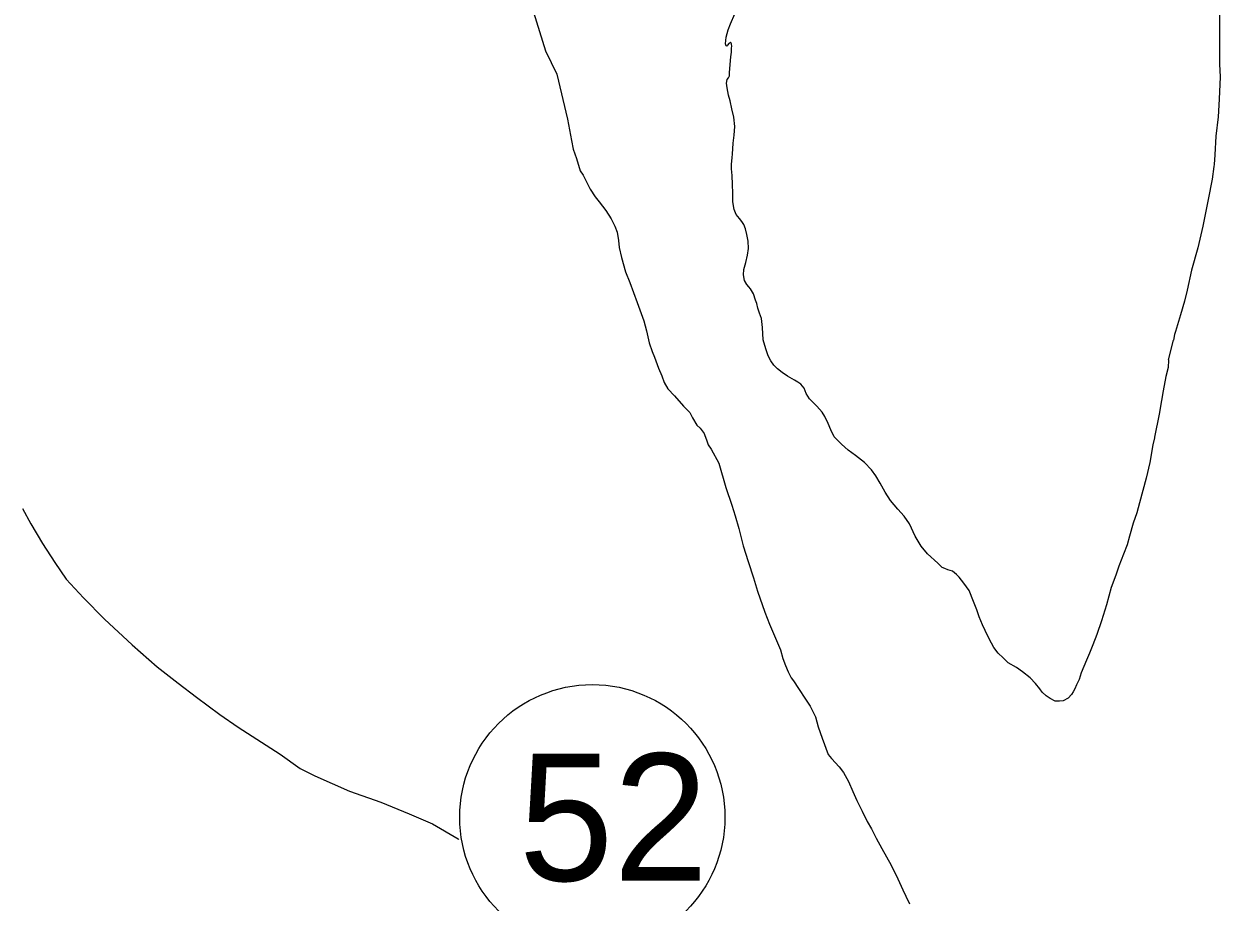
# Model space of a CAD drawing. Extents: x -939622 to -934222, y 1383701 to 1385301.
# Drawn here: x -935490.02 to -935472.16, y 1384414.51 to 1384427.63 of the extents above; entities that cross this region are included whole.
import ezdxf

# ---------------------------------------------------------------- set-up
doc = ezdxf.new("R2010")
doc.units = 0
for name, color, linetype in [('27', 7, 'Continuous'), ('3', 7, 'Continuous'), ('9', 7, 'Continuous')]:
    doc.layers.add(name, color=color, linetype=linetype)

msp = doc.modelspace()

# ---------------------------------------------------------------- linework, layer by layer
at = {"layer": '27'}
msp.add_circle((-935481.534, 1384415.776), 1.98, dxfattribs=at)
at = {"layer": '3'}
for points in [[(-935490.04, 1384420.386), (-935489.917, 1384420.159), (-935489.744, 1384419.864), (-935489.558, 1384419.579)], [(-935489.558, 1384419.579), (-935489.39, 1384419.33), (-935489.13, 1384419.051), (-935488.817, 1384418.735), (-935488.406, 1384418.35), (-935488.03, 1384418.021), (-935487.717, 1384417.78), (-935487.442, 1384417.571), (-935487.095, 1384417.308), (-935486.821, 1384417.12), (-935486.193, 1384416.716), (-935485.896, 1384416.505), (-935485.676, 1384416.396), (-935485.16, 1384416.166), (-935484.691, 1384415.998), (-935484.267, 1384415.825), (-935483.922, 1384415.676), (-935483.538, 1384415.453), (-935483.525, 1384415.444)]]:
    msp.add_lwpolyline(points, dxfattribs=at)
at = {"layer": '9'}
for points in [[(-935472.167, 1384427.832), (-935472.167, 1384427.382), (-935472.171, 1384427.024), (-935472.161, 1384426.834), (-935472.174, 1384426.502), (-935472.188, 1384426.236), (-935472.225, 1384425.951), (-935472.237, 1384425.668), (-935472.247, 1384425.526), (-935472.252, 1384425.498), (-935472.28, 1384425.307), (-935472.34, 1384425.004), (-935472.417, 1384424.603), (-935472.495, 1384424.28), (-935472.586, 1384423.948), (-935472.65, 1384423.647), (-935472.691, 1384423.486), (-935472.752, 1384423.278), (-935472.826, 1384423.031), (-935472.839, 1384422.985), (-935472.857, 1384422.9)], [(-935482.412, 1384427.801), (-935482.234, 1384427.223), (-935482.064, 1384426.877), (-935481.902, 1384426.202), (-935481.844, 1384425.882), (-935481.818, 1384425.753), (-935481.771, 1384425.614), (-935481.716, 1384425.429), (-935481.671, 1384425.367), (-935481.609, 1384425.246), (-935481.567, 1384425.158), (-935481.493, 1384425.043), (-935481.43, 1384424.967), (-935481.332, 1384424.838), (-935481.252, 1384424.715), (-935481.197, 1384424.603), (-935481.163, 1384424.516), (-935481.143, 1384424.391), (-935481.133, 1384424.286), (-935481.1, 1384424.136), (-935481.038, 1384423.922), (-935480.974, 1384423.761), (-935480.864, 1384423.464), (-935480.766, 1384423.188), (-935480.724, 1384423.039), (-935480.687, 1384422.862), (-935480.64, 1384422.732), (-935480.603, 1384422.649), (-935480.543, 1384422.485), (-935480.496, 1384422.37), (-935480.462, 1384422.268), (-935480.405, 1384422.177), (-935480.304, 1384422.07), (-935480.172, 1384421.915), (-935480.079, 1384421.819), (-935480.036, 1384421.743), (-935479.975, 1384421.634), (-935479.922, 1384421.585), (-935479.865, 1384421.508), (-935479.859, 1384421.494), (-935479.822, 1384421.399), (-935479.804, 1384421.339), (-935479.76, 1384421.271)], [(-935478.943, 1384422.772), (-935478.981, 1384422.909), (-935478.992, 1384423.092), (-935479.009, 1384423.224), (-935479.036, 1384423.307), (-935479.06, 1384423.379), (-935479.078, 1384423.447), (-935479.095, 1384423.501), (-935479.129, 1384423.593), (-935479.173, 1384423.667), (-935479.199, 1384423.699), (-935479.227, 1384423.734), (-935479.259, 1384423.793), (-935479.275, 1384423.877), (-935479.269, 1384423.958), (-935479.24, 1384424.062), (-935479.214, 1384424.171), (-935479.203, 1384424.271), (-935479.205, 1384424.38), (-935479.224, 1384424.478), (-935479.245, 1384424.565), (-935479.271, 1384424.627), (-935479.3, 1384424.674), (-935479.338, 1384424.721), (-935479.385, 1384424.777), (-935479.415, 1384424.854), (-935479.435, 1384424.97), (-935479.437, 1384425.1), (-935479.439, 1384425.227), (-935479.447, 1384425.359), (-935479.457, 1384425.461), (-935479.457, 1384425.527), (-935479.446, 1384425.63), (-935479.439, 1384425.679), (-935479.431, 1384425.845), (-935479.417, 1384425.963), (-935479.407, 1384426.093), (-935479.422, 1384426.234), (-935479.448, 1384426.359), (-935479.474, 1384426.476), (-935479.498, 1384426.562), (-935479.52, 1384426.673), (-935479.529, 1384426.739), (-935479.522, 1384426.794), (-935479.502, 1384426.821), (-935479.485, 1384426.849), (-935479.484, 1384426.898), (-935479.464, 1384427.133), (-935479.457, 1384427.206), (-935479.453, 1384427.257), (-935479.452, 1384427.297), (-935479.453, 1384427.318), (-935479.456, 1384427.33), (-935479.466, 1384427.347), (-935479.472, 1384427.35), (-935479.481, 1384427.344), (-935479.487, 1384427.337), (-935479.495, 1384427.331), (-935479.513, 1384427.309), (-935479.521, 1384427.297), (-935479.527, 1384427.294), (-935479.533, 1384427.296), (-935479.543, 1384427.326), (-935479.535, 1384427.429), (-935479.504, 1384427.539), (-935479.468, 1384427.625), (-935479.408, 1384427.778)], [(-935472.93, 1384422.608), (-935472.857, 1384422.9)], [(-935472.93, 1384422.608), (-935472.929, 1384422.605), (-935472.937, 1384422.493), (-935472.968, 1384422.36), (-935473.01, 1384422.147), (-935473.035, 1384422.001), (-935473.071, 1384421.795), (-935473.139, 1384421.452), (-935473.141, 1384421.442), (-935473.167, 1384421.336), (-935473.208, 1384421.075), (-935473.265, 1384420.838), (-935473.314, 1384420.655), (-935473.364, 1384420.472), (-935473.403, 1384420.32), (-935473.457, 1384420.167), (-935473.512, 1384419.975), (-935473.549, 1384419.844), (-935473.604, 1384419.703), (-935473.672, 1384419.526), (-935473.717, 1384419.391), (-935473.788, 1384419.208), (-935473.856, 1384418.946), (-935473.93, 1384418.708), (-935474, 1384418.503), (-935474.06, 1384418.353), (-935474.109, 1384418.227), (-935474.156, 1384418.12), (-935474.236, 1384417.933), (-935474.265, 1384417.835), (-935474.304, 1384417.753), (-935474.331, 1384417.694), (-935474.354, 1384417.651), (-935474.379, 1384417.611), (-935474.428, 1384417.555), (-935474.501, 1384417.516), (-935474.558, 1384417.51), (-935474.624, 1384417.511), (-935474.698, 1384417.55), (-935474.756, 1384417.587), (-935474.816, 1384417.645), (-935474.853, 1384417.695), (-935474.917, 1384417.771), (-935474.995, 1384417.858), (-935475.11, 1384417.947), (-935475.199, 1384418.01), (-935475.325, 1384418.083), (-935475.4, 1384418.155), (-935475.475, 1384418.228), (-935475.541, 1384418.309), (-935475.609, 1384418.442), (-935475.668, 1384418.564), (-935475.707, 1384418.65), (-935475.757, 1384418.771), (-935475.794, 1384418.872), (-935475.841, 1384419), (-935475.908, 1384419.163), (-935475.984, 1384419.272), (-935476.057, 1384419.359), (-935476.097, 1384419.403), (-935476.156, 1384419.449), (-935476.223, 1384419.473), (-935476.272, 1384419.489), (-935476.308, 1384419.506), (-935476.34, 1384419.538), (-935476.377, 1384419.573), (-935476.53, 1384419.711), (-935476.624, 1384419.825), (-935476.714, 1384419.975), (-935476.799, 1384420.159), (-935476.876, 1384420.273), (-935476.973, 1384420.375), (-935477.08, 1384420.509), (-935477.163, 1384420.63), (-935477.237, 1384420.768), (-935477.302, 1384420.874), (-935477.365, 1384420.965), (-935477.472, 1384421.072), (-935477.602, 1384421.179), (-935477.713, 1384421.259), (-935477.815, 1384421.348), (-935477.922, 1384421.456), (-935477.974, 1384421.562), (-935478.014, 1384421.657), (-935478.063, 1384421.76), (-935478.102, 1384421.828), (-935478.183, 1384421.915), (-935478.224, 1384421.962), (-935478.292, 1384422.026), (-935478.341, 1384422.105), (-935478.371, 1384422.185), (-935478.418, 1384422.244), (-935478.464, 1384422.272), (-935478.516, 1384422.306), (-935478.618, 1384422.362), (-935478.698, 1384422.417), (-935478.769, 1384422.474), (-935478.822, 1384422.526), (-935478.87, 1384422.594), (-935478.909, 1384422.667), (-935478.943, 1384422.772)], [(-935479.76, 1384421.271), (-935479.646, 1384421.062), (-935479.542, 1384420.701), (-935479.451, 1384420.437), (-935479.402, 1384420.279), (-935479.347, 1384420.088), (-935479.28, 1384419.829), (-935479.207, 1384419.596), (-935479.129, 1384419.349), (-935479.067, 1384419.153), (-935478.958, 1384418.838), (-935478.888, 1384418.657), (-935478.726, 1384418.274), (-935478.688, 1384418.146), (-935478.651, 1384418.042), (-935478.608, 1384417.947), (-935478.563, 1384417.859), (-935478.531, 1384417.812), (-935478.457, 1384417.697), (-935478.352, 1384417.541), (-935478.282, 1384417.436), (-935478.2, 1384417.273), (-935478.159, 1384417.127), (-935478.104, 1384416.954), (-935478.01, 1384416.711), (-935477.96, 1384416.653), (-935477.85, 1384416.53), (-935477.783, 1384416.443), (-935477.709, 1384416.307), (-935477.646, 1384416.162), (-935477.584, 1384416.023), (-935477.506, 1384415.866), (-935477.431, 1384415.712), (-935477.363, 1384415.603), (-935477.295, 1384415.461), (-935477.213, 1384415.308), (-935477.072, 1384415.06), (-935476.97, 1384414.853), (-935476.898, 1384414.693), (-935476.852, 1384414.596), (-935476.797, 1384414.483)]]:
    msp.add_lwpolyline(points, dxfattribs=at)

# ---------------------------------------------------------------- texts
at = {"layer": '27'}
msp.add_text('52', height=1.9008, dxfattribs=at).set_placement((-935482.632, 1384414.826))

doc.saveas('drawing.dxf')
